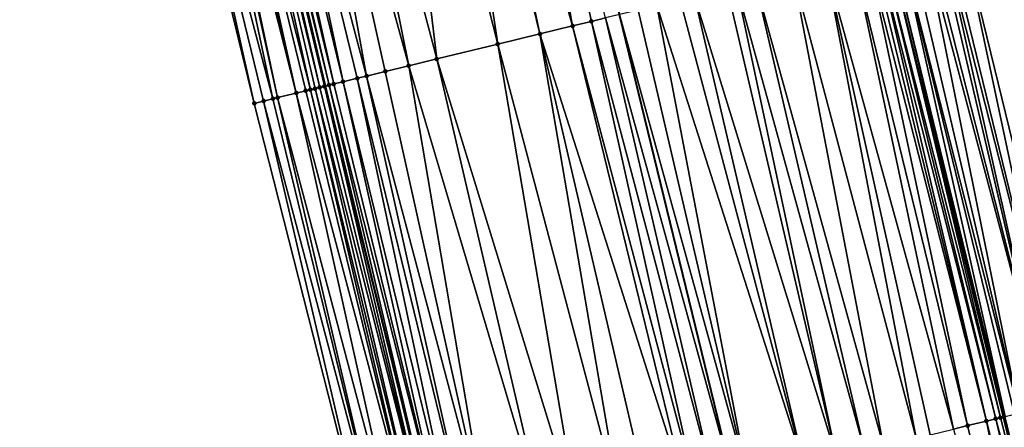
# Model space of a CAD drawing. Header units: feet. Extents: x 2004186 to 2014793, y 836912 to 864902.
# Tile 851 of 974: x 2004334 to 2004375, y 859618 to 859635. Entities that reach past the tile are written whole.
import ezdxf

# ---------------------------------------------------------------- set-up
doc = ezdxf.new("R2010")
doc.units = ezdxf.units.FT
doc.header["$LTSCALE"] = 100
doc.header["$MEASUREMENT"] = 0
for name, color, linetype, lineweight in [('EP_Travel Lane', 5, 'Continuous', 40), ('GPL_Skip Line', 2, 'Continuous', 40), ('Road Shots', 4, 'Continuous', 200), ('Road X-Section', 30, 'Continuous', 13)]:
    doc.layers.add(name, color=color, linetype=linetype, lineweight=lineweight)
doc.layers.add('I-77 SB_MM21-27-Surface-Border', color=7, linetype='Continuous')
doc.layers.add('I-77 SB_MM21-27-Surface-TIN', color=7, linetype='Continuous')

msp = doc.modelspace()

# ---------------------------------------------------------------- linework, layer by layer
at = {"layer": 'EP_Travel Lane'}
for points in [[(2004370.609287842, 859534.8401282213, 444.7023760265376), (2004365.586536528, 859554.198280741, 444.5180011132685), (2004360.538805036, 859573.7439302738, 444.3311443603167), (2004355.833348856, 859593.1816464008, 444.1446827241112), (2004351.127920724, 859612.6192466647, 443.9445826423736), (2004346.422477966, 859632.0569073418, 443.7515947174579), (2004341.677288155, 859651.6960678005, 443.6225728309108), (2004337.259155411, 859671.2012595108, 443.4504343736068), (2004332.840938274, 859690.7068237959, 443.3382586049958), (2004328.422724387, 859710.2123737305, 443.2237694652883), (2004324.004485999, 859729.7180318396, 443.1266894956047), (2004319.777487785, 859749.4203720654, 443.0340819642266), (2004315.594744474, 859768.9780298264, 442.9813244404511), (2004311.411994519, 859788.5357186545, 442.939242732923), (2004307.229234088, 859808.0934564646, 442.913986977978), (2004303.292697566, 859827.8972371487, 442.8676205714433)], [(2004394.028624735, 859540.9054419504, 443.790683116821), (2004389.021615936, 859560.2676880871, 443.6073706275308), (2004384.070726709, 859579.4665807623, 443.4164392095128), (2004379.31729616, 859598.892573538, 443.2255498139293), (2004374.563869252, 859618.3185514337, 443.0329078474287), (2004369.810325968, 859637.7450049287, 442.8962824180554), (2004365.101397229, 859656.9891307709, 442.7436499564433), (2004360.68665407, 859676.4951292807, 442.5776442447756), (2004356.274739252, 859696.0019191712, 442.4348379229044), (2004351.862804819, 859715.5087957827, 442.3059902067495), (2004347.450813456, 859735.015924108, 442.2176463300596), (2004343.332873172, 859754.4461153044, 442.1139658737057), (2004339.193966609, 859774.0130832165, 442.0454453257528), (2004335.055049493, 859793.5801010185, 441.9940504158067), (2004330.916120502, 859813.1471749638, 441.9619321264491)]]:
    msp.add_polyline3d(points, dxfattribs=at)
at = {"layer": 'GPL_Skip Line'}
msp.add_polyline3d([(2004382.848236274, 859538.0100961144, 444.2493343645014), (2004377.827073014, 859557.3686604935, 444.0649682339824), (2004372.82335508, 859576.7315324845, 443.871748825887), (2004368.091136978, 859596.1627890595, 443.6917296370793), (2004363.358942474, 859615.5939487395, 443.5003008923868), (2004358.626712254, 859635.0252550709, 443.3261405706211), (2004353.897575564, 859654.4575542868, 443.1810978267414), (2004349.484975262, 859673.9640739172, 443.0206597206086), (2004345.072343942, 859693.4707306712, 442.8822871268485), (2004340.659691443, 859712.9774810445, 442.7589795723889), (2004336.246989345, 859732.4844506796, 442.670955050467), (2004332.061993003, 859752.0414324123, 442.5726019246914), (2004327.8865465, 859771.6006229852, 442.5116710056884), (2004323.711088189, 859791.1598688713, 442.4697393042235), (2004319.535634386, 859810.7190936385, 442.4205535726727)], dxfattribs=at)
at = {"layer": 'I-77 SB_MM21-27-Surface-Border', "color": 3, "linetype": 'ByBlock', "lineweight": -2}
for points in [[(2004369.101899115, 859534.4494449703, 444.7322139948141), (2004364.467934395, 859553.9083950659, 444.5433729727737), (2004358.636941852, 859573.2810689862, 444.3657827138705), (2004353.51608965, 859592.6176496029, 444.1824932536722), (2004348.395236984, 859611.9542321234, 443.9994279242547), (2004343.468707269, 859631.338128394, 443.8151451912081), (2004338.681330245, 859651.0186753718, 443.6727696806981), (2004334.268678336, 859670.5254231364, 443.549039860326), (2004329.856021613, 859690.032192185, 443.4287412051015), (2004325.443353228, 859709.5390127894, 443.3167337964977), (2004321.225735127, 859729.0900532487, 443.2196111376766), (2004317.392204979, 859748.9113650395, 443.0988366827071), (2004313.607937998, 859768.55409352, 443.0477210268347), (2004310.019273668, 859788.2385305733, 442.9807805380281), (2004306.626188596, 859807.9647857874, 442.9356518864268), (2004302.095008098, 859827.6606911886, 442.9110677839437)], [(2004331.467112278, 859813.264646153, 441.9116234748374), (2004336.620596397, 859793.9138843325, 441.8542101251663), (2004341.578468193, 859774.5214592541, 441.8281914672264), (2004345.949507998, 859755.0040210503, 441.8883311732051), (2004350.293128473, 859735.6571461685, 441.9509017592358), (2004354.90093184, 859716.1941710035, 442.0175414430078), (2004359.508648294, 859696.7315800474, 442.1460058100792), (2004363.726179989, 859677.1809215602, 442.3045980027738), (2004368.13875957, 859657.6744935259, 442.4797731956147), (2004372.813527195, 859638.4740690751, 442.6378784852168), (2004377.5458314, 859619.0424589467, 442.7762663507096), (2004381.889354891, 859599.5167748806, 442.9822726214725), (2004385.455370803, 859579.8027218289, 443.2974816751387), (2004390.605744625, 859560.6770719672, 443.4571800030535), (2004395.4332121, 859541.2686868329, 443.6834630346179)]]:
    msp.add_polyline3d(points, dxfattribs=at)
at = {"layer": 'I-77 SB_MM21-27-Surface-TIN', "color": 128, "linetype": 'ByBlock', "lineweight": -2}
for points in [[(2004353.117259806, 859654.2811815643, 443.2031002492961), (2004351.166445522, 859653.8403597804, 443.2758107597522), (2004356.683358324, 859634.552628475, 443.39848347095)], [(2004353.117259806, 859654.2811815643, 443.2031002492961), (2004357.46070114, 859634.7416740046, 443.3689447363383), (2004358.043713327, 859634.8834373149, 443.3443371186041)], [(2004353.117259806, 859654.2811815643, 443.2031002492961), (2004356.683358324, 859634.552628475, 443.39848347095), (2004357.46070114, 859634.7416740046, 443.3689447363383)], [(2004350.58119882, 859653.70812393, 443.2993433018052), (2004348.630374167, 859653.267347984, 443.3794299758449), (2004353.573978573, 859633.7964811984, 443.5207410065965)], [(2004350.971360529, 859653.7962933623, 443.2856179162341), (2004350.58119882, 859653.70812393, 443.2993433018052), (2004355.323008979, 859634.2217963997, 443.4498938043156)], [(2004350.58119882, 859653.70812393, 443.2993433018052), (2004353.573978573, 859633.7964811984, 443.5207410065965), (2004355.323008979, 859634.2217963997, 443.4498938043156)], [(2004351.166445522, 859653.8403597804, 443.2758107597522), (2004350.971360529, 859653.7962933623, 443.2856179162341), (2004355.323008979, 859634.2217963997, 443.4498938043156)], [(2004351.166445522, 859653.8403597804, 443.2758107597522), (2004355.323008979, 859634.2217963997, 443.4498938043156), (2004356.683358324, 859634.552628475, 443.39848347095)], [(2004348.630374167, 859653.267347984, 443.3794299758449), (2004345.899234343, 859652.6501967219, 443.4811016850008), (2004351.047615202, 859633.1820800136, 443.6163634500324)], [(2004348.630374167, 859653.267347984, 443.3794299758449), (2004351.047615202, 859633.1820800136, 443.6163634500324), (2004353.573978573, 859633.7964811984, 443.5207410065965)], [(2004345.899234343, 859652.6501967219, 443.4811016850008), (2004344.53366222, 859652.3416308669, 443.533510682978), (2004349.88161304, 859632.8984621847, 443.6548388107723)], [(2004345.899234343, 859652.6501967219, 443.4811016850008), (2004349.88161304, 859632.8984621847, 443.6548388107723), (2004351.047615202, 859633.1820800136, 443.6163634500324)], [(2004344.53366222, 859652.3416308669, 443.533510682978), (2004342.973001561, 859651.9890142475, 443.5982457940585), (2004348.132605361, 859632.4730536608, 443.7146971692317)], [(2004344.53366222, 859652.3416308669, 443.533510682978), (2004348.909937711, 859632.662142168, 443.6902191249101), (2004349.88161304, 859632.8984621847, 443.6548388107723)], [(2004344.53366222, 859652.3416308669, 443.533510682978), (2004348.132605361, 859632.4730536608, 443.7146971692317), (2004348.909937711, 859632.662142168, 443.6902191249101)], [(2004341.412405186, 859651.6361134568, 443.617252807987), (2004340.827171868, 859651.5038184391, 443.6312642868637), (2004345.800640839, 859631.905654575, 443.772403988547)], [(2004341.412405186, 859651.6361134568, 443.617252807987), (2004346.189311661, 859632.0001797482, 443.7579182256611), (2004341.677288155, 859651.6960678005, 443.6225728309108)], [(2004341.412405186, 859651.6361134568, 443.617252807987), (2004345.994973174, 859631.9529297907, 443.7666481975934), (2004346.189311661, 859632.0001797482, 443.7579182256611)], [(2004341.412405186, 859651.6361134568, 443.617252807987), (2004345.800640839, 859631.905654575, 443.772403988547), (2004345.994973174, 859631.9529297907, 443.7666481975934)], [(2004341.802536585, 859651.7244168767, 443.6250883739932), (2004341.677288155, 859651.6960678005, 443.6225728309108), (2004346.422477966, 859632.0569073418, 443.7515947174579)], [(2004346.38364482, 859632.0474515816, 443.7517641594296), (2004346.422477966, 859632.0569073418, 443.7515947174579), (2004341.677288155, 859651.6960678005, 443.6225728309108)], [(2004346.38364482, 859632.0474515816, 443.7517641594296), (2004341.677288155, 859651.6960678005, 443.6225728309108), (2004346.189311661, 859632.0001797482, 443.7579182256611)], [(2004341.997610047, 859651.7685342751, 443.6234848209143), (2004341.802536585, 859651.7244168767, 443.6250883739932), (2004346.577967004, 859632.0947684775, 443.7509162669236)], [(2004341.802536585, 859651.7244168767, 443.6250883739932), (2004346.422477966, 859632.0569073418, 443.7515947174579), (2004346.577967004, 859632.0947684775, 443.7509162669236)], [(2004342.387773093, 859651.8566977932, 443.6088077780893), (2004341.997610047, 859651.7685342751, 443.6234848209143), (2004346.772297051, 859632.1420530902, 443.7462669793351)], [(2004341.997610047, 859651.7685342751, 443.6234848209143), (2004346.577967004, 859632.0947684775, 443.7509162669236), (2004346.772297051, 859632.1420530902, 443.7462669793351)], [(2004342.973001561, 859651.9890142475, 443.5982457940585), (2004342.387773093, 859651.8566977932, 443.6088077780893), (2004347.160965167, 859632.2365893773, 443.7330898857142)], [(2004342.387773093, 859651.8566977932, 443.6088077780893), (2004346.772297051, 859632.1420530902, 443.7462669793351), (2004347.160965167, 859632.2365893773, 443.7330898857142)], [(2004342.973001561, 859651.9890142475, 443.5982457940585), (2004347.743944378, 859632.3784880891, 443.7244259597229), (2004348.132605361, 859632.4730536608, 443.7146971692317)], [(2004342.973001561, 859651.9890142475, 443.5982457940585), (2004347.160965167, 859632.2365893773, 443.7330898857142), (2004347.743944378, 859632.3784880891, 443.7244259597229)], [(2004340.046879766, 859651.3273411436, 443.636439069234), (2004339.07148464, 859651.1068771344, 443.6642468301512), (2004344.246026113, 859631.5272723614, 443.7971976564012)], [(2004340.241956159, 859651.3714455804, 443.632749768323), (2004340.046879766, 859651.3273411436, 443.636439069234), (2004344.440359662, 859631.574542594, 443.7908550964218)], [(2004340.046879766, 859651.3273411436, 443.636439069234), (2004344.246026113, 859631.5272723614, 443.7971976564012), (2004344.440359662, 859631.574542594, 443.7908550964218)], [(2004340.632097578, 859651.4597047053, 443.6334575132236), (2004340.241956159, 859651.3714455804, 443.632749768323), (2004345.217667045, 859631.7637336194, 443.7784486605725)], [(2004340.241956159, 859651.3714455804, 443.632749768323), (2004344.440359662, 859631.574542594, 443.7908550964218), (2004345.217667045, 859631.7637336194, 443.7784486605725)], [(2004340.827171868, 859651.5038184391, 443.6312642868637), (2004340.632097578, 859651.4597047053, 443.6334575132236), (2004345.217667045, 859631.7637336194, 443.7784486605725)], [(2004340.827171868, 859651.5038184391, 443.6312642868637), (2004345.60631289, 859631.8583613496, 443.7760391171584), (2004345.800640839, 859631.905654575, 443.772403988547)], [(2004340.827171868, 859651.5038184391, 443.6312642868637), (2004345.217667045, 859631.7637336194, 443.7784486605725), (2004345.60631289, 859631.8583613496, 443.7760391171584)], [(2004339.07148464, 859651.1068771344, 443.6642468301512), (2004338.681330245, 859651.0186753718, 443.6727696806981), (2004343.468707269, 859631.338128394, 443.8151451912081)], [(2004339.07148464, 859651.1068771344, 443.6642468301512), (2004343.857360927, 859631.4327240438, 443.8089581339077), (2004344.246026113, 859631.5272723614, 443.7971976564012)], [(2004339.07148464, 859651.1068771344, 443.6642468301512), (2004343.468707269, 859631.338128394, 443.8151451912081), (2004343.857360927, 859631.4327240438, 443.8089581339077)], [(2004371.453083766, 859638.1436233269, 442.7347793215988), (2004371.258727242, 859638.0964474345, 442.752230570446), (2004376.379695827, 859618.7593889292, 442.8792471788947)], [(2004371.841781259, 859638.2380389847, 442.7073979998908), (2004371.453083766, 859638.1436233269, 442.7347793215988), (2004376.379695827, 859618.7593889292, 442.8792471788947)], [(2004372.036119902, 859638.2852882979, 442.6985921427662), (2004371.841781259, 859638.2380389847, 442.7073979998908), (2004376.379695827, 859618.7593889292, 442.8792471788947)], [(2004372.230466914, 859638.3325032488, 442.6857401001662), (2004372.036119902, 859638.2852882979, 442.6985921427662), (2004376.962756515, 859618.9009530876, 442.8311891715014)], [(2004372.036119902, 859638.2852882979, 442.6985921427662), (2004376.379695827, 859618.7593889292, 442.8792471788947), (2004376.962756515, 859618.9009530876, 442.8311891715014)], [(2004372.813527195, 859638.4740690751, 442.6378784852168), (2004372.230466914, 859638.3325032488, 442.6857401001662), (2004376.962756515, 859618.9009530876, 442.8311891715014)], [(2004372.813527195, 859638.4740690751, 442.6378784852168), (2004376.962756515, 859618.9009530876, 442.8311891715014), (2004377.5458314, 859619.0424589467, 442.7762663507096)], [(2004369.509472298, 859637.6720542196, 442.9316428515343), (2004374.436157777, 859618.2875183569, 443.0406128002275), (2004369.810325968, 859637.7450049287, 442.8962824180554)], [(2004369.898207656, 859637.7663143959, 442.8859533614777), (2004369.810325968, 859637.7450049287, 442.8962824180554), (2004374.563869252, 859618.3185514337, 443.0329078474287)], [(2004374.436157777, 859618.2875183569, 443.0406128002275), (2004374.563869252, 859618.3185514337, 443.0329078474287), (2004369.810325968, 859637.7450049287, 442.8962824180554)], [(2004370.28691599, 859637.860685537, 442.8533301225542), (2004369.898207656, 859637.7663143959, 442.8859533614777), (2004374.630502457, 859618.3347428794, 443.0288878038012)], [(2004369.898207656, 859637.7663143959, 442.8859533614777), (2004374.563869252, 859618.3185514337, 443.0329078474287), (2004374.630502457, 859618.3347428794, 443.0288878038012)], [(2004370.675637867, 859637.955001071, 442.8141590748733), (2004370.28691599, 859637.860685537, 442.8533301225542), (2004375.213537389, 859618.4764127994, 442.9932833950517)], [(2004370.28691599, 859637.860685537, 442.8533301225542), (2004375.019185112, 859618.4292194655, 443.0086808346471), (2004375.213537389, 859618.4764127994, 442.9932833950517)], [(2004370.28691599, 859637.860685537, 442.8533301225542), (2004374.630502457, 859618.3347428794, 443.0288878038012), (2004375.019185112, 859618.4292194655, 443.0086808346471)], [(2004371.258727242, 859638.0964474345, 442.752230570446), (2004370.675637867, 859637.955001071, 442.8141590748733), (2004375.213537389, 859618.4764127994, 442.9932833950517)], [(2004371.258727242, 859638.0964474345, 442.752230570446), (2004375.213537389, 859618.4764127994, 442.9932833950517), (2004376.379695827, 859618.7593889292, 442.8792471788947)], [(2004368.343435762, 859637.3885775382, 442.9867384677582), (2004367.177448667, 859637.1048978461, 443.0179293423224), (2004372.492723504, 859617.8152216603, 443.1518017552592)], [(2004368.926450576, 859637.5303300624, 442.9608607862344), (2004368.343435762, 859637.3885775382, 442.9867384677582), (2004373.075740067, 859617.9569670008, 443.1250781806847)], [(2004368.343435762, 859637.3885775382, 442.9867384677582), (2004372.492723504, 859617.8152216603, 443.1518017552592), (2004373.075740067, 859617.9569670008, 443.1250781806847)], [(2004369.120781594, 859637.5776106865, 442.9557418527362), (2004368.926450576, 859637.5303300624, 442.9608607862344), (2004373.853111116, 859618.1458966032, 443.0818888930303)], [(2004368.926450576, 859637.5303300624, 442.9608607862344), (2004373.075740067, 859617.9569670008, 443.1250781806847), (2004373.853111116, 859618.1458966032, 443.0818888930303)], [(2004369.315122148, 859637.6248521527, 442.9460119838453), (2004369.120781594, 859637.5776106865, 442.9557418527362), (2004373.853111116, 859618.1458966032, 443.0818888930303)], [(2004369.509472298, 859637.6720542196, 442.9316428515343), (2004369.315122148, 859637.6248521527, 442.9460119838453), (2004374.241806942, 859618.240319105, 443.0553134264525)], [(2004369.315122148, 859637.6248521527, 442.9460119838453), (2004373.853111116, 859618.1458966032, 443.0818888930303), (2004374.241806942, 859618.240319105, 443.0553134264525)], [(2004369.509472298, 859637.6720542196, 442.9316428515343), (2004374.241806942, 859618.240319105, 443.0553134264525), (2004374.436157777, 859618.2875183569, 443.0406128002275)], [(2004367.177448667, 859637.1048978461, 443.0179293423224), (2004365.817109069, 859636.7740257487, 443.0646270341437), (2004370.938031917, 859617.4371550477, 443.2137578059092)], [(2004367.177448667, 859637.1048978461, 443.0179293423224), (2004371.521046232, 859617.5789096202, 443.1881213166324), (2004372.492723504, 859617.8152216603, 443.1518017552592)], [(2004367.177448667, 859637.1048978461, 443.0179293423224), (2004370.938031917, 859617.4371550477, 443.2137578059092), (2004371.521046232, 859617.5789096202, 443.1881213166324)], [(2004365.817109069, 859636.7740257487, 443.0646270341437), (2004364.262439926, 859636.3958669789, 443.1157314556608), (2004369.577686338, 859617.1063075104, 443.2633474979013)], [(2004365.817109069, 859636.7740257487, 443.0646270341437), (2004369.577686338, 859617.1063075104, 443.2633474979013), (2004370.938031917, 859617.4371550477, 443.2137578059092)], [(2004363.096424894, 859636.1123019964, 443.1604295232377), (2004361.736072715, 859635.7814815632, 443.2132107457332), (2004367.634334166, 859616.6336736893, 443.334839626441)], [(2004363.485095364, 859636.2068286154, 443.1461140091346), (2004363.096424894, 859636.1123019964, 443.1604295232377), (2004367.634334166, 859616.6336736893, 443.334839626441)], [(2004364.262439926, 859636.3958669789, 443.1157314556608), (2004363.485095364, 859636.2068286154, 443.1461140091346), (2004368.800346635, 859616.9172491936, 443.29138051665)], [(2004363.485095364, 859636.2068286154, 443.1461140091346), (2004367.634334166, 859616.6336736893, 443.334839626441), (2004368.800346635, 859616.9172491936, 443.29138051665)], [(2004364.262439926, 859636.3958669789, 443.1157314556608), (2004368.800346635, 859616.9172491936, 443.29138051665), (2004369.577686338, 859617.1063075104, 443.2633474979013)], [(2004361.736072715, 859635.7814815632, 443.2132107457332), (2004361.153066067, 859635.6396955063, 443.2351399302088), (2004366.273986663, 859616.302834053, 443.3853596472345)], [(2004361.736072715, 859635.7814815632, 443.2132107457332), (2004366.273986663, 859616.302834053, 443.3853596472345), (2004367.634334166, 859616.6336736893, 443.334839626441)], [(2004360.181384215, 859635.4034022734, 443.2736740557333), (2004359.404044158, 859635.2143454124, 443.3018785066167), (2004363.941942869, 859615.7357604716, 443.4813950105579)], [(2004361.153066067, 859635.6396955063, 443.2351399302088), (2004360.181384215, 859635.4034022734, 443.2736740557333), (2004366.273986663, 859616.302834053, 443.3853596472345)], [(2004360.181384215, 859635.4034022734, 443.2736740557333), (2004363.941942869, 859615.7357604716, 443.4813950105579), (2004366.273986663, 859616.302834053, 443.3853596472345)], [(2004358.043713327, 859634.8834373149, 443.3443371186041), (2004357.46070114, 859634.7416740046, 443.3689447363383), (2004362.581618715, 859615.404824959, 443.5206254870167)], [(2004358.043713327, 859634.8834373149, 443.3443371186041), (2004363.358942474, 859615.5939487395, 443.5003008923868), (2004358.626712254, 859635.0252550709, 443.3261405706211)], [(2004358.043713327, 859634.8834373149, 443.3443371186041), (2004362.581618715, 859615.404824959, 443.5206254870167), (2004363.358942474, 859615.5939487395, 443.5003008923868)], [(2004359.404044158, 859635.2143454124, 443.3018785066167), (2004358.626712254, 859635.0252550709, 443.3261405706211), (2004363.941942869, 859615.7357604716, 443.4813950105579)], [(2004363.941942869, 859615.7357604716, 443.4813950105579), (2004358.626712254, 859635.0252550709, 443.3261405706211), (2004363.358942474, 859615.5939487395, 443.5003008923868)], [(2004356.683358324, 859634.552628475, 443.39848347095), (2004355.323008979, 859634.2217963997, 443.4498938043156), (2004361.415601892, 859615.1212673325, 443.5661897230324)], [(2004357.46070114, 859634.7416740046, 443.3689447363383), (2004356.683358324, 859634.552628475, 443.39848347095), (2004361.804279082, 859615.2157663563, 443.5486248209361)], [(2004356.683358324, 859634.552628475, 443.39848347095), (2004361.415601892, 859615.1212673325, 443.5661897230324), (2004361.804279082, 859615.2157663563, 443.5486248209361)], [(2004357.46070114, 859634.7416740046, 443.3689447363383), (2004361.804279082, 859615.2157663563, 443.5486248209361), (2004362.581618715, 859615.404824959, 443.5206254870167)], [(2004355.323008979, 859634.2217963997, 443.4498938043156), (2004353.573978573, 859633.7964811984, 443.5207410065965), (2004358.694883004, 859614.4596861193, 443.6787764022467)], [(2004355.323008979, 859634.2217963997, 443.4498938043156), (2004359.860909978, 859614.7432020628, 443.628303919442), (2004361.415601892, 859615.1212673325, 443.5661897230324)], [(2004355.323008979, 859634.2217963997, 443.4498938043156), (2004358.694883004, 859614.4596861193, 443.6787764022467), (2004359.860909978, 859614.7432020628, 443.628303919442)], [(2004353.573978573, 859633.7964811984, 443.5207410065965), (2004351.047615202, 859633.1820800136, 443.6163634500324), (2004356.945856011, 859614.0343569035, 443.7479733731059)], [(2004353.573978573, 859633.7964811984, 443.5207410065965), (2004356.945856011, 859614.0343569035, 443.7479733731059), (2004358.694883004, 859614.4596861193, 443.6787764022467)], [(2004349.88161304, 859632.8984621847, 443.6548388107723), (2004348.909937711, 859632.662142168, 443.6902191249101), (2004353.253481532, 859613.1363746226, 443.8863964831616)], [(2004351.047615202, 859633.1820800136, 443.6163634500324), (2004349.88161304, 859632.8984621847, 443.6548388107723), (2004355.585508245, 859613.7035183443, 443.7986202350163)], [(2004349.88161304, 859632.8984621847, 443.6548388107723), (2004353.253481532, 859613.1363746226, 443.8863964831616), (2004355.585508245, 859613.7035183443, 443.7986202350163)], [(2004351.047615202, 859633.1820800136, 443.6163634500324), (2004355.585508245, 859613.7035183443, 443.7986202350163), (2004356.945856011, 859614.0343569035, 443.7479733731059)], [(2004348.132605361, 859632.4730536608, 443.7146971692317), (2004347.743944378, 859632.3784880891, 443.7244259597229), (2004352.476146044, 859612.9472990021, 443.9123919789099)], [(2004348.909937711, 859632.662142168, 443.6902191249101), (2004348.132605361, 859632.4730536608, 443.7146971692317), (2004353.253481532, 859613.1363746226, 443.8863964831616)], [(2004348.132605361, 859632.4730536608, 443.7146971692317), (2004352.476146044, 859612.9472990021, 443.9123919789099), (2004353.253481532, 859613.1363746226, 443.8863964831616)], [(2004346.189311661, 859632.0001797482, 443.7579182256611), (2004345.994973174, 859631.9529297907, 443.7666481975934), (2004350.921506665, 859612.5690180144, 443.9491050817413)], [(2004346.38364482, 859632.0474515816, 443.7517641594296), (2004346.189311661, 859632.0001797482, 443.7579182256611), (2004350.921506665, 859612.5690180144, 443.9491050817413)], [(2004346.38364482, 859632.0474515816, 443.7517641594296), (2004351.127920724, 859612.6192466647, 443.9445826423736), (2004346.422477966, 859632.0569073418, 443.7515947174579)], [(2004346.38364482, 859632.0474515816, 443.7517641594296), (2004350.921506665, 859612.5690180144, 443.9491050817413), (2004351.127920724, 859612.6192466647, 443.9445826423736)], [(2004346.577967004, 859632.0947684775, 443.7509162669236), (2004346.422477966, 859632.0569073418, 443.7515947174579), (2004351.127920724, 859612.6192466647, 443.9445826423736)], [(2004346.772297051, 859632.1420530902, 443.7462669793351), (2004346.577967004, 859632.0947684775, 443.7509162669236), (2004351.504494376, 859612.7108818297, 443.9363320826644)], [(2004346.577967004, 859632.0947684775, 443.7509162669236), (2004351.127920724, 859612.6192466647, 443.9445826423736), (2004351.504494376, 859612.7108818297, 443.9363320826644)], [(2004347.160965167, 859632.2365893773, 443.7330898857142), (2004346.772297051, 859632.1420530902, 443.7462669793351), (2004351.504494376, 859612.7108818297, 443.9363320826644)], [(2004347.743944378, 859632.3784880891, 443.7244259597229), (2004347.160965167, 859632.2365893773, 443.7330898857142), (2004351.893158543, 859612.8054343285, 443.9250639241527)], [(2004347.160965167, 859632.2365893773, 443.7330898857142), (2004351.504494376, 859612.7108818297, 443.9363320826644), (2004351.893158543, 859612.8054343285, 443.9250639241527)], [(2004347.743944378, 859632.3784880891, 443.7244259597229), (2004351.893158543, 859612.8054343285, 443.9250639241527), (2004352.476146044, 859612.9472990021, 443.9123919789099)], [(2004344.440359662, 859631.574542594, 443.7908550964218), (2004344.246026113, 859631.5272723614, 443.7971976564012), (2004348.978223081, 859612.0961025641, 443.9874350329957)], [(2004345.217667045, 859631.7637336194, 443.7784486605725), (2004344.440359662, 859631.574542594, 443.7908550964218), (2004349.561194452, 859612.2380334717, 443.9825622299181)], [(2004344.440359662, 859631.574542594, 443.7908550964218), (2004348.978223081, 859612.0961025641, 443.9874350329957), (2004349.561194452, 859612.2380334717, 443.9825622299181)], [(2004345.60631289, 859631.8583613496, 443.7760391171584), (2004345.217667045, 859631.7637336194, 443.7784486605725), (2004350.338503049, 859612.4272195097, 443.9695685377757)], [(2004345.217667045, 859631.7637336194, 443.7784486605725), (2004349.561194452, 859612.2380334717, 443.9825622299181), (2004350.338503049, 859612.4272195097, 443.9695685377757)], [(2004345.800640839, 859631.905654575, 443.772403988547), (2004345.60631289, 859631.8583613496, 443.7760391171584), (2004350.338503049, 859612.4272195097, 443.9695685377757)], [(2004345.994973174, 859631.9529297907, 443.7666481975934), (2004345.800640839, 859631.905654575, 443.772403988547), (2004350.532834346, 859612.4744989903, 443.9643149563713)], [(2004345.800640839, 859631.905654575, 443.772403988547), (2004350.338503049, 859612.4272195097, 443.9695685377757), (2004350.532834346, 859612.4744989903, 443.9643149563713)], [(2004345.994973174, 859631.9529297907, 443.7666481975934), (2004350.532834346, 859612.4744989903, 443.9643149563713), (2004350.921506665, 859612.5690180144, 443.9491050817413)], [(2004343.857360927, 859631.4327240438, 443.8089581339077), (2004343.468707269, 859631.338128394, 443.8151451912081), (2004348.395236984, 859611.9542321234, 443.9994279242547)], [(2004344.246026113, 859631.5272723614, 443.7971976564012), (2004343.857360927, 859631.4327240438, 443.8089581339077), (2004348.978223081, 859612.0961025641, 443.9874350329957)], [(2004343.857360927, 859631.4327240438, 443.8089581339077), (2004348.395236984, 859611.9542321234, 443.9994279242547), (2004348.978223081, 859612.0961025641, 443.9874350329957)], [(2004373.853111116, 859618.1458966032, 443.0818888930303), (2004373.075740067, 859617.9569670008, 443.1250781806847), (2004377.807943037, 859598.5257725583, 443.3124129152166)], [(2004374.241806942, 859618.240319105, 443.0553134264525), (2004373.853111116, 859618.1458966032, 443.0818888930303), (2004378.779658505, 859598.7619277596, 443.2576253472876)], [(2004373.853111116, 859618.1458966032, 443.0818888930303), (2004377.807943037, 859598.5257725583, 443.3124129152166), (2004378.779658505, 859598.7619277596, 443.2576253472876)], [(2004374.436157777, 859618.2875183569, 443.0406128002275), (2004374.241806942, 859618.240319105, 443.0553134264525), (2004379.31729616, 859598.892573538, 443.2255498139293)], [(2004374.241806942, 859618.240319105, 443.0553134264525), (2004378.779658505, 859598.7619277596, 443.2576253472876), (2004379.31729616, 859598.892573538, 443.2255498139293)], [(2004374.436157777, 859618.2875183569, 443.0406128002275), (2004379.31729616, 859598.892573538, 443.2255498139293), (2004374.563869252, 859618.3185514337, 443.0329078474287)], [(2004374.630502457, 859618.3347428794, 443.0288878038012), (2004374.563869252, 859618.3185514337, 443.0329078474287), (2004379.31729616, 859598.892573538, 443.2255498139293)], [(2004373.075740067, 859617.9569670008, 443.1250781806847), (2004372.492723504, 859617.8152216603, 443.1518017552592), (2004377.807943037, 859598.5257725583, 443.3124129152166)]]:
    msp.add_3dface(points, dxfattribs=at)
at = {"layer": 'Road Shots', "lineweight": 100}
for p in [(2004356.683358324, 859634.552628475, 443.39848347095), (2004357.46070114, 859634.7416740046, 443.3689447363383), (2004355.323008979, 859634.2217963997, 443.4498938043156), (2004353.573978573, 859633.7964811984, 443.5207410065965), (2004349.88161304, 859632.8984621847, 443.6548388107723), (2004351.047615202, 859633.1820800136, 443.6163634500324), (2004348.132605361, 859632.4730536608, 443.7146971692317), (2004348.909937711, 859632.662142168, 443.6902191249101), (2004346.189311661, 859632.0001797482, 443.7579182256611), (2004346.38364482, 859632.0474515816, 443.7517641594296), (2004346.577967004, 859632.0947684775, 443.7509162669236), (2004346.772297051, 859632.1420530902, 443.7462669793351), (2004347.160965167, 859632.2365893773, 443.7330898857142), (2004347.743944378, 859632.3784880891, 443.7244259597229), (2004344.440359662, 859631.574542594, 443.7908550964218), (2004345.217667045, 859631.7637336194, 443.7784486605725), (2004345.60631289, 859631.8583613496, 443.7760391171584), (2004345.800640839, 859631.905654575, 443.772403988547), (2004345.994973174, 859631.9529297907, 443.7666481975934), (2004343.468707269, 859631.338128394, 443.8151451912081), (2004343.857360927, 859631.4327240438, 443.8089581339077), (2004344.246026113, 859631.5272723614, 443.7971976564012), (2004373.853111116, 859618.1458966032, 443.0818888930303), (2004374.241806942, 859618.240319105, 443.0553134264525), (2004374.436157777, 859618.2875183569, 443.0406128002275), (2004373.075740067, 859617.9569670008, 443.1250781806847)]:
    msp.add_point(p, dxfattribs=at)
at = {"layer": 'Road X-Section', "extrusion": (0.2366114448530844, -0.9715650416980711, 0.008740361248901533), "elevation": -360933.2736563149, "flags": 128}
msp.add_lwpolyline([(2150830.815469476, 3598.639803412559), (2150831.215469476, 3598.633616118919), (2150831.615469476, 3598.621855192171), (2150831.815469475, 3598.615512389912), (2150832.615469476, 3598.603105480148), (2150833.015469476, 3598.60069584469), (2150833.215469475, 3598.597060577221), (2150833.415469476, 3598.591304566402), (2150833.615469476, 3598.582574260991), (2150833.815469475, 3598.57641995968), (2150834.015469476, 3598.575572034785), (2150834.215469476, 3598.570922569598), (2150834.615469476, 3598.557744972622), (2150835.215469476, 3598.549080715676), (2150835.615469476, 3598.539351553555), (2150836.415469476, 3598.514872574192), (2150837.415469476, 3598.479490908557), (2150838.615469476, 3598.441014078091), (2150841.215469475, 3598.345387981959), (2150843.015469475, 3598.274538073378), (2150844.415469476, 3598.223125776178), (2150845.215469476, 3598.193585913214), (2150845.815469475, 3598.168977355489), (2150847.215469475, 3598.126517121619), (2150848.015469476, 3598.09831159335), (2150849.015469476, 3598.059775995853), (2150849.615469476, 3598.037845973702), (2150851.015469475, 3597.985062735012), (2150851.415469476, 3597.970746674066), (2150852.215469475, 3597.940362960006), (2150853.815469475, 3597.889256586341), (2150855.215469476, 3597.842557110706), (2150856.415469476, 3597.811365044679), (2150857.015469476, 3597.785486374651), (2150857.215469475, 3597.780367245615), (2150857.415469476, 3597.770637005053), (2150857.615469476, 3597.756267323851), (2150858.015469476, 3597.710576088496), (2150858.415469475, 3597.67795160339), (2150858.815469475, 3597.638779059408), (2150859.415469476, 3597.576848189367), (2150859.615469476, 3597.559396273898), (2150860.015469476, 3597.532013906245), (2150860.215469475, 3597.523207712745), (2150860.415469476, 3597.510355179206), (2150861.015469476, 3597.462491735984)], dxfattribs=at)
at = {"layer": 'Road X-Section', "extrusion": (0.2366114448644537, -0.9715650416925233, 0.008740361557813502), "elevation": -360913.273628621, "flags": 128}
msp.add_lwpolyline([(2150831.01547392, 3598.649390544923), (2150831.615473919, 3598.637397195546), (2150832.215473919, 3598.632524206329), (2150833.015473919, 3598.619530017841), (2150833.21547392, 3598.614276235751), (2150833.615473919, 3598.59906578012), (2150834.215473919, 3598.586292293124), (2150834.61547392, 3598.575023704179), (2150835.21547392, 3598.562351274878), (2150836.015473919, 3598.536354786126), (2150838.415473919, 3598.448575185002), (2150839.815473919, 3598.397926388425), (2150841.61547392, 3598.328726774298), (2150842.815473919, 3598.278252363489), (2150844.415473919, 3598.216135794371), (2150844.815473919, 3598.198570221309), (2150845.61547392, 3598.170569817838), (2150846.41547392, 3598.150244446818), (2150847.015473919, 3598.13133784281), (2150849.41547392, 3598.035298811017), (2150850.815473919, 3597.984776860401), (2150852.015473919, 3597.941316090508), (2150852.81547392, 3597.913282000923), (2150854.21547392, 3597.863690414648), (2150854.815473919, 3597.838052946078), (2150855.815473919, 3597.801731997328), (2150856.415473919, 3597.775007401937), (2150857.21547392, 3597.731816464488), (2150857.61547392, 3597.705239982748), (2150857.815473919, 3597.690538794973), (2150858.015473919, 3597.678813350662), (2150858.415473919, 3597.658605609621), (2150858.61547392, 3597.643207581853), (2150859.815473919, 3597.529167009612), (2150860.415473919, 3597.481107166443), (2150861.01547392, 3597.426182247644)], dxfattribs=at)

doc.saveas('drawing.dxf')
